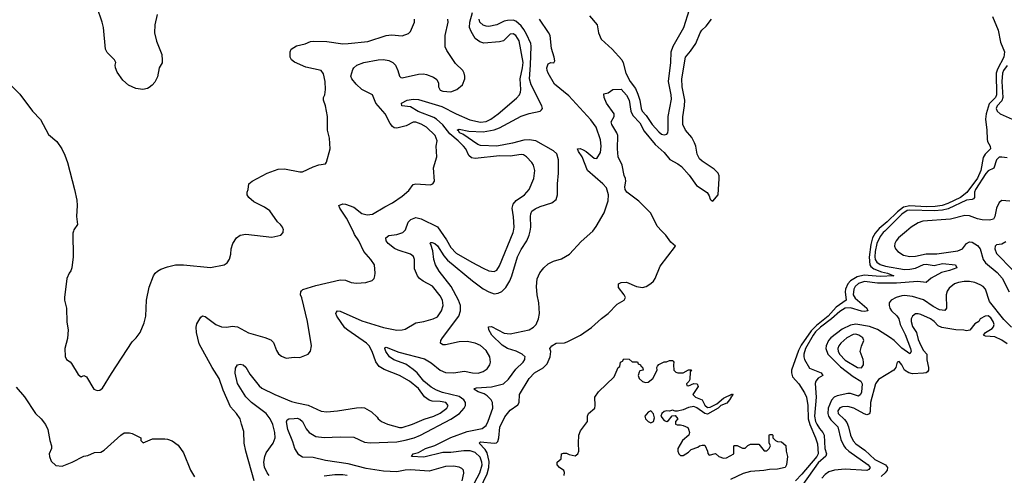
# Model space of a CAD drawing. Header units: inches. Extents: x 1934316 to 2140091, y 524953 to 667329.
# Tile 281 of 384: x 2050536 to 2057829, y 618192 to 621567. Entities that reach past the tile are written whole.
import ezdxf

# ---------------------------------------------------------------- set-up
doc = ezdxf.new("R2010")
doc.units = ezdxf.units.IN
doc.header["$MEASUREMENT"] = 0
doc.layers.add('C0651', color=7, linetype='Continuous')
doc.layers.add('C0652', color=7, linetype='Continuous')

msp = doc.modelspace()

# ---------------------------------------------------------------- linework, layer by layer
at = {"layer": 'C0651', "color": 5}
for points, elevation in [([(2050933.5, 620000), (2050930, 619986), (2050930.7, 619810), (2050921, 619730), (2050914.4, 619705.6), (2050902, 619690), (2050884.7, 619650), (2050866.8, 619510), (2050866.8, 619490), (2050882, 619430), (2050885.2, 619325.2), (2050894.9, 619270), (2050890, 619206), (2050871.3, 619130), (2050871.6, 619071.6), (2050882, 619050), (2050910, 619032), (2050919.9, 619019.9), (2050970, 618938), (2050990, 618922), (2051010, 618932), (2051030, 618922), (2051086, 618830), (2051110, 618818.8), (2051130, 618822.8), (2051150, 618838), (2051214.7, 618945.3), (2051370, 619181), (2051399, 619210), (2051429.4, 619250.6), (2051457.5, 619322.5), (2051469.3, 619370), (2051476.2, 619490), (2051493.8, 619586.2), (2051527.3, 619670), (2051539.6, 619690), (2051555.4, 619704.6), (2051580.9, 619719.1), (2051630, 619737), (2051690.4, 619750.4), (2051750, 619750.4), (2051950, 619730.7), (2052049.3, 619750.7), (2052072.9, 619767.1), (2052090, 619792), (2052099.3, 619830), (2052102.7, 619870), (2052115.1, 619910), (2052142.7, 619950), (2052169, 619970), (2052210, 619978.4), (2052403.2, 619956.8), (2052469, 619971), (2052488, 619990), (2052488.3, 620000)], 280), ([(2052272.8, 618150), (2052209.7, 618370), (2052199.7, 618430), (2052196.9, 618516.9), (2052177.6, 618570), (2052169.6, 618610), (2052141.6, 618650), (2052097.8, 618697.8), (2052042.4, 618822.4), (2052013, 618910), (2051961.6, 618990), (2051864.6, 619164.6), (2051845.4, 619250), (2051842.2, 619290), (2051846.8, 619313.2), (2051877.5, 619362.5), (2051890, 619372.9), (2051910, 619368.7), (2051989.4, 619309.4), (2052030, 619292.3), (2052070, 619289.2), (2052110, 619297.2), (2052150, 619291.2), (2052230, 619248), (2052352.3, 619212.3), (2052395.1, 619195.1), (2052414.9, 619174.9), (2052437.4, 619117.4), (2052452.2, 619092.2), (2052474.6, 619074.6), (2052510, 619059.1), (2052570, 619066), (2052610, 619065.5), (2052672, 619088), (2052689.5, 619110.5), (2052698, 619150), (2052666.6, 619330), (2052626.3, 619506.3), (2052615.1, 619530), (2052617.2, 619550), (2052622.5, 619557.5), (2052632.1, 619567.9), (2052730, 619598), (2052910, 619639.3), (2052950, 619636.4), (2052990, 619620.4), (2053030, 619614), (2053100.8, 619619.2), (2053146, 619634), (2053160.9, 619650), (2053167, 619670), (2053169.5, 619690), (2053164.2, 619750), (2053137.4, 619790), (2053084.4, 619850), (2053048.5, 619930), (2053016.7, 619976.7), (2053004.9, 620000)], 260), ([(2052382.9, 618190), (2052367.7, 618210), (2052350, 618251.2), (2052344.6, 618290), (2052350.4, 618330), (2052361.4, 618358.6), (2052412.8, 618430), (2052429.2, 618470), (2052426.7, 618510), (2052410, 618568.4), (2052389.9, 618610), (2052361.5, 618650), (2052254, 618730), (2052210, 618772), (2052150, 618871.8), (2052131.2, 618948.8), (2052133.6, 618986.4), (2052150, 619011), (2052170, 619016), (2052190, 619010.8), (2052210, 618993.4), (2052241.3, 618941.3), (2052310, 618855.2), (2052330, 618838), (2052425.5, 618790), (2052550, 618739.3), (2052587.9, 618727.9), (2052672.5, 618712.5), (2052770, 618666.4), (2052810, 618663), (2052890, 618668.2), (2053030, 618692.2), (2053070, 618694), (2053090, 618690.4), (2053142, 618662), (2053183, 618623), (2053191, 618610), (2053216, 618590), (2053261, 618570), (2053350, 618546.3), (2053370, 618546.5), (2053446, 618570), (2053531.2, 618608.8), (2053603.6, 618630), (2053650, 618652.1), (2053700.3, 618690), (2053709.7, 618710), (2053691.1, 618730), (2053650, 618737.3), (2053590, 618740.4), (2053568, 618748), (2053533.7, 618773.7), (2053490, 618834.6), (2053422, 618890), (2053350, 618930.6), (2053234.6, 618974.6), (2053199, 618999), (2053173.2, 619033.2), (2053146.9, 619110), (2053124.7, 619150), (2053103.5, 619170), (2052966, 619266), (2052945, 619285), (2052885.4, 619370), (2052878.7, 619390), (2052881.1, 619398.9), (2052889.9, 619410.1), (2052910, 619408.1), (2053070, 619336.4), (2053230, 619286), (2053330, 619266.7), (2053368.7, 619268.7), (2053390, 619275.2), (2053470, 619320.7), (2053529, 619330), (2053599, 619350), (2053630, 619366.7), (2053659.7, 619410), (2053672.5, 619450), (2053668.4, 619490), (2053650, 619521.6), (2053593.1, 619593.1), (2053523.6, 619630), (2053498, 619650), (2053483, 619670), (2053460.7, 619720.7), (2053459.2, 619790), (2053452.5, 619812.5), (2053429.6, 619830), (2053338.7, 619858.7), (2053312.2, 619872.2), (2053265.7, 619910), (2053250.7, 619930), (2053248.2, 619951.8), (2053270, 619968.2), (2053330, 619974.6), (2053373.7, 619990), (2053384, 620000)], 240), ([(2053812.1, 618150), (2053826.6, 618206.6), (2053822.5, 618230), (2053810, 618243), (2053790, 618253), (2053750, 618259.7), (2053690, 618257.2), (2053570, 618223.6), (2053430, 618233.3), (2053390, 618230.6), (2053330, 618217), (2053230, 618221.2), (2053101.5, 618241.5), (2052970, 618277.6), (2052802.1, 618302.1), (2052710, 618323.2), (2052630, 618325.9), (2052603.8, 618343.8), (2052574.3, 618390), (2052559.6, 618439.6), (2052522.9, 618530), (2052511.3, 618588.7), (2052516.6, 618603.4), (2052529.8, 618610.2), (2052570, 618613.7), (2052590, 618613.9), (2052610, 618607.9), (2052630, 618590.3), (2052657.1, 618537.1), (2052678.8, 618510), (2052730, 618480.3), (2052790, 618471.1), (2052910, 618476.3), (2053010, 618474), (2053090, 618437.6), (2053131.7, 618431.7), (2053330, 618440.9), (2053390, 618451), (2053457.8, 618470), (2053504.9, 618490), (2053730, 618607), (2053793.5, 618650), (2053827.6, 618690), (2053837.1, 618710), (2053837.5, 618730), (2053826.1, 618750), (2053790, 618774.9), (2053666.4, 618806.4), (2053622.6, 618822.6), (2053583.5, 618843.5), (2053528.4, 618888.4), (2053479.2, 618950), (2053450, 618976.3), (2053394.9, 619014.9), (2053306.9, 619046.9), (2053275.7, 619070), (2053247.4, 619110), (2053239.7, 619130), (2053241.8, 619138.2), (2053250, 619140.3), (2053344, 619104), (2053535, 619055), (2053584.4, 619024.4), (2053649.2, 618970), (2053690, 618953.6), (2053750, 618950.3), (2053830, 618964.2), (2053890, 618951.8), (2053930.8, 618949.2), (2053970, 618960.5), (2053999, 618981), (2054017.3, 619010), (2054022.2, 619030), (2054017.7, 619070), (2053990, 619117.5), (2053950, 619154.6), (2053910, 619171.8), (2053850, 619182.9), (2053790, 619179.9), (2053690, 619157.6), (2053670, 619158), (2053652, 619170), (2053654.3, 619190), (2053667.6, 619210), (2053787.6, 619370), (2053801.2, 619410), (2053801.1, 619450), (2053785.9, 619490), (2053731.1, 619591.1), (2053643.1, 619703.1), (2053616.2, 619750), (2053603.4, 619790), (2053595.4, 619855.4), (2053581.1, 619901.1), (2053574.5, 619910), (2053582.2, 619917.7), (2053590, 619917.7), (2053610, 619909.1), (2053630, 619891.6), (2053676.8, 619816.8), (2053705.2, 619785.2), (2053890, 619631.3), (2053970, 619573.6), (2054010, 619550.1), (2054050, 619536.6), (2054079.3, 619540.7), (2054107.2, 619552.8), (2054137.4, 619582.6), (2054166.9, 619633.1), (2054181.6, 619670), (2054222.5, 619810), (2054250, 619865.6), (2054291.1, 619930), (2054308.7, 619970), (2054315.7, 620000)], 220), ([(2053863.1, 618056.9), (2053943.7, 618210), (2053960.3, 618270), (2053959.1, 618290), (2053945.4, 618325.4), (2053910, 618360.1), (2053873.4, 618373.4), (2053826.1, 618373.9), (2053730, 618361.1), (2053670, 618359.6), (2053530, 618325.1), (2053438.4, 618330), (2053449.5, 618350), (2053490, 618360.4), (2053542.2, 618390), (2053610, 618413.1), (2053730, 618472.4), (2053850, 618517), (2053960.6, 618539.4), (2053990, 618559.7), (2054006.4, 618593.6), (2054039.4, 618690), (2054038.5, 618730), (2054028.4, 618750), (2053999.3, 618779.3), (2053975.8, 618795.8), (2053932.4, 618810), (2053900.8, 618830), (2053904.3, 618835.7), (2053920.4, 618839.6), (2054030, 618846.7), (2054118.2, 618870), (2054155.5, 618904.5), (2054210, 618977.1), (2054265, 619030), (2054278.2, 619050), (2054278.4, 619058.4), (2054278.7, 619070), (2054256.8, 619090), (2054212.1, 619112.1), (2054150, 619132), (2054110, 619155.3), (2054031.8, 619230), (2054009.9, 619270), (2054007.9, 619292.1), (2054030, 619293.2), (2054125.2, 619245.2), (2054170, 619240.4), (2054310, 619268.5), (2054341.3, 619290), (2054360.5, 619310), (2054379.7, 619350), (2054385.1, 619390), (2054380.4, 619470), (2054369, 619530), (2054363.9, 619590), (2054370, 619647.3), (2054387.8, 619692.2), (2054417.7, 619730), (2054450, 619757.3), (2054490, 619777.3), (2054550, 619795.2), (2054607.6, 619830), (2054695.1, 619924.9), (2054780.2, 619999.8), (2054780.4, 620000)], 180), ([(2053653.5, 620000), (2053697, 619937), (2053730, 619878.8), (2053770, 619837.3), (2053883.7, 619770), (2053970, 619726.7), (2054010, 619707.7), (2054050, 619701), (2054070, 619711), (2054090, 619744), (2054191.5, 619990), (2054193.1, 620000)], 240), ([(2053942.9, 618090), (2053997.6, 618202.4), (2054011.4, 618250), (2054013.7, 618293.7), (2053997.2, 618357.2), (2053983.3, 618383.3), (2053938.7, 618430), (2053950, 618438.9), (2054050, 618430.1), (2054066.9, 618433.1), (2054077.2, 618442.8), (2054084.9, 618470), (2054092.4, 618547.6), (2054130, 618624.6), (2054170, 618675.3), (2054226, 618714), (2054234.3, 618730), (2054238.7, 618790), (2054309.8, 618910), (2054349.8, 618950), (2054412.5, 618987.5), (2054442.5, 619017.5), (2054465.6, 619070), (2054469.6, 619109.6), (2054463.7, 619130), (2054478.4, 619150), (2054510, 619170.2), (2054570, 619174.3), (2054590, 619180.8), (2054690, 619230.2), (2054770, 619287.3), (2054845.6, 619354.4), (2054895.1, 619390), (2054960.8, 619459.2), (2055012.3, 619490), (2055022, 619510), (2055013.6, 619530), (2054970, 619584), (2054970, 619610.7), (2054990, 619620.5), (2055030, 619622), (2055104.9, 619590), (2055150, 619582.9), (2055176.9, 619590), (2055210, 619612.9), (2055230, 619630.3), (2055243.9, 619650), (2055279.6, 619740.4), (2055393.2, 619890), (2055358.6, 619918.6), (2055321.8, 619970), (2055292.7, 620000)], 160), ([(2056884.6, 620000), (2056873.3, 619986.7), (2056853, 619950), (2056839.1, 619900.9), (2056826.8, 619806.8), (2056832, 619752), (2056839.7, 619739.7), (2056861.6, 619721.6), (2056920.1, 619700.1), (2056964.9, 619690), (2057010.4, 619670), (2056910, 619664.1), (2056790, 619675.6), (2056738.3, 619661.7), (2056688.5, 619631.5), (2056670.1, 619610), (2056653.7, 619570), (2056651.1, 619550), (2056656.4, 619490), (2056582.6, 619437.4), (2056523.8, 619370), (2056438.1, 619301.9), (2056398.3, 619261.7), (2056324.7, 619155.3), (2056303.3, 619116.7), (2056253.4, 618970), (2056252.2, 618950), (2056261, 618921), (2056306.7, 618870), (2056350, 618802.3), (2056363.1, 618770), (2056373.4, 618710), (2056376.3, 618610), (2056389, 618569), (2056431.4, 618470), (2056444.5, 618424.5), (2056450.3, 618350), (2056439.3, 618330), (2056330, 618199.9), (2056282.5, 618150)], 160), ([(2056942.8, 620000), (2056932.6, 619990), (2056910, 619962.1), (2056883.8, 619910), (2056871.6, 619850), (2056869.2, 619810), (2056872.9, 619790), (2056884.6, 619770), (2056910, 619753.9), (2056950, 619742.3), (2057090, 619717.6), (2057130, 619718.9), (2057170, 619726.3), (2057230, 619752.7), (2057250, 619756.6), (2057310, 619745.1), (2057370, 619761.7), (2057467.8, 619750), (2057476.9, 619730), (2057423.2, 619710), (2057364.8, 619695.2), (2057288.2, 619651.8), (2057250, 619621.3), (2057187.9, 619627.9), (2057030, 619615.5), (2056890, 619614.8), (2056793.1, 619626.9), (2056750, 619613.1), (2056723.1, 619590), (2056713.3, 619570), (2056709.7, 619530), (2056723.3, 619503.3), (2056809.6, 619430), (2056817.8, 619410), (2056794.3, 619405.7), (2056771.1, 619408.9), (2056690, 619432.7), (2056650, 619429.6), (2056610, 619406.4), (2056549.5, 619350), (2056467.8, 619290), (2056430, 619254), (2056412.5, 619230), (2056355.8, 619130), (2056343.9, 619090), (2056344, 619070), (2056349.5, 619049.5), (2056385.2, 618985.2), (2056472.6, 618950), (2056484.2, 618930), (2056449.4, 618910.6), (2056432.9, 618890), (2056428.7, 618871.3), (2056434.8, 618770), (2056423.6, 618630), (2056430.2, 618590.2), (2056439.7, 618570), (2056458.8, 618538.8), (2056484.1, 618510), (2056493.6, 618490), (2056499.3, 618390), (2056510.9, 618350), (2056506.7, 618333.3), (2056450, 618284.6), (2056335.4, 618124.6)], 180), ([(2057104, 620000), (2057045.7, 619950), (2057028.3, 619930), (2057018.1, 619910), (2057015.7, 619890), (2057022.3, 619870), (2057039.5, 619850), (2057081.9, 619821.9), (2057130, 619811.9), (2057170, 619814.9), (2057250, 619831.7), (2057330, 619833.6), (2057484.5, 619855.5), (2057518.3, 619870), (2057550, 619907.9), (2057570, 619921.5), (2057590, 619920.1), (2057630, 619895.5), (2057649.2, 619869.2), (2057673, 619790), (2057690, 619767), (2057775, 619695), (2057812.2, 619652.2), (2057864.7, 619550)], 220), ([(2057839.7, 619920.3), (2057810, 619903.6), (2057770, 619899.6), (2057761.3, 619890), (2057758.9, 619870), (2057770, 619834.9), (2057892.5, 619712.5)], 240), ([(2057881.6, 619290), (2057824.9, 619344.9), (2057718.2, 619478.2), (2057689.6, 619570), (2057671.9, 619590), (2057650, 619604.1), (2057610, 619619.9), (2057572, 619628), (2057531.9, 619628.1), (2057490, 619621.2), (2057460.2, 619610), (2057420.7, 619579.3), (2057405.1, 619554.9), (2057398.9, 619530), (2057401.3, 619430), (2057388.4, 619411.6), (2057350, 619417.2), (2057302.1, 619442.1), (2057230, 619490.7), (2057150, 619515.9), (2057090, 619523), (2057070, 619520.6), (2057027.4, 619510), (2056990.1, 619489.9), (2056977.1, 619470), (2056976.1, 619450), (2056981.6, 619430), (2056992.7, 619410), (2057033.2, 619373.2), (2057047.2, 619350), (2057057.9, 619310), (2057095.7, 619235.7), (2057134.8, 619130), (2057139.8, 619110), (2057130, 619092), (2057070, 619132.6), (2057012.1, 619190), (2056984.8, 619210), (2056890, 619272.4), (2056830, 619295.1), (2056730, 619310.7), (2056690, 619303.7), (2056626.7, 619273.3), (2056544.4, 619210), (2056527.3, 619190), (2056508.6, 619150), (2056506.5, 619130), (2056521.6, 619090), (2056614.4, 618994.4), (2056710, 618923.9), (2056765.9, 618890), (2056776, 618870), (2056770, 618808), (2056762.8, 618790), (2056750, 618777.2), (2056690, 618798), (2056670, 618798.3), (2056590, 618780.6), (2056568.9, 618770), (2056550, 618748.5), (2056523.9, 618690), (2056520.9, 618650), (2056525.7, 618630), (2056543.1, 618603.1), (2056594.9, 618550), (2056617.6, 618457.6), (2056639.9, 618410), (2056652.7, 618392.7), (2056676.8, 618370), (2056819.6, 618270), (2056835.4, 618250), (2056826.1, 618234), (2056811.6, 618228.4), (2056650, 618237.8), (2056570, 618230.6), (2056530, 618216.3), (2056502.7, 618197.3), (2056477, 618170)], 220), ([(2057850, 619165.5), (2057810, 619193.3), (2057758.4, 619218.4), (2057690, 619223.6), (2057674, 619230), (2057689.2, 619250), (2057739.6, 619280.4), (2057750, 619292), (2057753, 619310), (2057746, 619330), (2057730, 619357.4), (2057710, 619373.3), (2057686.8, 619370), (2057650.7, 619350), (2057641, 619330), (2057610, 619313.2), (2057574.2, 619265.8), (2057550, 619261.6), (2057528.2, 619268.2), (2057470, 619269.7), (2057365.6, 619285.6), (2057338.8, 619298.8), (2057309.7, 619330), (2057282, 619350), (2057210, 619383.2), (2057190, 619388.9), (2057170, 619387.8), (2057148.4, 619371.6), (2057139.8, 619350), (2057138.3, 619330), (2057150, 619295.2), (2057179.4, 619250), (2057190, 619198.4), (2057210, 619153.1), (2057230, 619115.6), (2057255.6, 619090), (2057253.8, 619046.1), (2057267.9, 618990), (2057267.4, 618970), (2057260.5, 618959.5), (2057250.1, 618949.9), (2057230, 618947.7), (2057150, 618944.7), (2057120.7, 618950), (2057088.6, 618970), (2057070.6, 619010), (2057050, 619033.7), (2057036, 619030), (2057026.3, 618990), (2057010, 618971.2), (2056898, 618902), (2056874.1, 618870), (2056838, 618730), (2056835.8, 618664.2), (2056830, 618646.2), (2056810, 618640.6), (2056790, 618647.2), (2056714.3, 618690), (2056670, 618701.7), (2056630, 618698.6), (2056610, 618690.5), (2056595.2, 618670), (2056599.4, 618650), (2056646.2, 618606.2), (2056662.6, 618582.6), (2056675.5, 618550), (2056688.7, 618490), (2056710, 618447.1), (2056730, 618424.8), (2056797, 618377), (2056869.5, 618310), (2056948.2, 618268.2), (2056963.7, 618250), (2056961.9, 618230), (2056947.6, 618210), (2056916.1, 618183.9)], 240), ([(2054567.6, 618190), (2054572.3, 618212.3), (2054566.3, 618226.3), (2054535.3, 618250), (2054518, 618270), (2054518, 618290), (2054547.3, 618312.7), (2054548.7, 618350), (2054564.7, 618355.3), (2054585.2, 618354.8), (2054605.2, 618345.2), (2054650, 618335.8), (2054671.2, 618350), (2054677.7, 618370), (2054674.5, 618430), (2054677.2, 618490), (2054690, 618520.5), (2054741.2, 618590), (2054742, 618630), (2054748.7, 618650), (2054795.3, 618690), (2054799, 618710), (2054795.3, 618770), (2054822, 618810), (2054938, 618922), (2054968.4, 618991.6), (2054982, 618998), (2054986, 619030), (2055002, 619038), (2055010, 619054), (2055050, 619052), (2055072.7, 619032.7), (2055111.6, 619031.6), (2055118, 619018), (2055134, 619010), (2055138, 618998), (2055150, 618994), (2055154, 618970), (2055130, 618966), (2055123.6, 618956.4), (2055118, 618930), (2055124.7, 618910), (2055150, 618886), (2055170, 618878.8), (2055190, 618882.8), (2055225.2, 618910), (2055258, 618970), (2055255.3, 618990), (2055260.2, 618999.8), (2055270, 619012), (2055310, 619032), (2055327.3, 619032.7), (2055350, 619042), (2055370, 619042), (2055376.9, 619036.9), (2055382, 619030), (2055378, 619010), (2055382, 618970), (2055396, 618956), (2055410, 618951), (2055450, 618951.3), (2055490, 618972), (2055512.7, 618972.7), (2055502, 618958), (2055499.6, 618900.4), (2055492.7, 618887.3), (2055474, 618870), (2055478, 618858), (2055490, 618854), (2055528, 618872), (2055554, 618870), (2055562, 618850), (2055522, 618790), (2055542, 618770), (2055590, 618752), (2055610, 618711.3), (2055630, 618694.8), (2055650, 618697.3), (2055699.5, 618720.5), (2055750, 618764), (2055815.3, 618795.3), (2055818, 618790), (2055810, 618778), (2055803.6, 618776.4), (2055804.7, 618770), (2055794, 618750), (2055774.6, 618725.4), (2055730, 618709), (2055710.4, 618689.6), (2055630, 618645.2), (2055609.5, 618649.5), (2055552.1, 618692.1), (2055530, 618701.2), (2055490, 618695.1), (2055450, 618678), (2055407.3, 618667.3), (2055390, 618666), (2055370, 618675.3), (2055350, 618668), (2055330, 618669), (2055310, 618664), (2055291.3, 618650), (2055286, 618630), (2055310, 618598), (2055330, 618591.3), (2055342, 618598), (2055368.7, 618631.3), (2055390, 618634), (2055411.3, 618610), (2055394, 618590), (2055394, 618570), (2055404.7, 618564.7), (2055430, 618566), (2055450, 618561), (2055484.7, 618544.7), (2055490, 618534), (2055498, 618510), (2055492, 618490), (2055446, 618450), (2055411.3, 618390), (2055411.3, 618370), (2055418, 618350), (2055430, 618338), (2055450, 618338), (2055490, 618362), (2055510, 618382), (2055559, 618401), (2055570, 618411.3), (2055590, 618414), (2055610, 618414), (2055614, 618410), (2055631.6, 618371.6), (2055632.7, 618352.7), (2055642, 618342), (2055690, 618354), (2055714, 618330), (2055750, 618318), (2055770, 618322), (2055826, 618350), (2055826, 618410), (2055830, 618412), (2055850, 618412), (2055890, 618392), (2055910, 618392), (2055930, 618412), (2055950, 618422), (2056010, 618422), (2056050, 618374), (2056070, 618372), (2056088, 618390), (2056098, 618410), (2056087.3, 618432.7), (2056086, 618490), (2056090, 618494), (2056110, 618494), (2056114, 618490), (2056114, 618470), (2056134, 618450), (2056150, 618442), (2056179.6, 618439.6), (2056211.6, 618411.6), (2056212, 618370), (2056222, 618330), (2056216, 618270), (2056204.7, 618250), (2056150, 618236), (2056090, 618235.1), (2056046.6, 618226.6), (2055950, 618220.5), (2055894.5, 618205.5), (2055799.9, 618160.1)], 140), ([(2050510, 618843.8), (2050572.1, 618772), (2050652, 618650), (2050694.4, 618610), (2050728.2, 618568.2), (2050743.6, 618530), (2050758.6, 618450), (2050772.6, 618410), (2050770.3, 618390), (2050754.6, 618350), (2050756.5, 618330), (2050770, 618297.3), (2050804.4, 618264.4), (2050850, 618259.6), (2050923.7, 618290), (2051010, 618333.7), (2051040.8, 618339.2), (2051090, 618360.3), (2051136.3, 618363.7), (2051161, 618379), (2051284, 618490), (2051310, 618506), (2051350, 618507.3), (2051370, 618502), (2051434, 618470), (2051432, 618450), (2051450, 618432), (2051519, 618461), (2051610, 618463), (2051630, 618460.5), (2051666.2, 618446.2), (2051710, 618416), (2051750, 618358), (2051800.5, 618230), (2051830, 618181)], 260), ([(2052961.2, 618190), (2052930, 618195.6), (2052870, 618194.8), (2052790, 618185.4)], 240)]:
    msp.add_lwpolyline(points, dxfattribs=dict(at, elevation=elevation))
for points, elevation in [([(2056730, 619237), (2056710, 619236), (2056662.7, 619210), (2056617, 619170), (2056602.4, 619150), (2056596.8, 619130), (2056599.2, 619110), (2056610, 619085.9), (2056650, 619043.9), (2056741.3, 618990), (2056770, 618987.2), (2056785.7, 619010), (2056786, 619030), (2056783.5, 619050), (2056761.1, 619110), (2056770, 619147.3), (2056787.2, 619190), (2056780.5, 619210), (2056752, 619230)], 240), ([(2055210, 618668.7), (2055190, 618659), (2055167.3, 618630), (2055171, 618610), (2055190, 618591), (2055210, 618581), (2055230, 618591.3), (2055238, 618618), (2055230, 618648)], 140)]:
    msp.add_lwpolyline(points, close=True, dxfattribs=dict(at, elevation=elevation))
at = {"layer": 'C0652', "color": 5}
for points, elevation in [([(2051553.8, 621606.2), (2051537.1, 621530), (2051534.9, 621470), (2051548.7, 621408.7), (2051588, 621310), (2051592.3, 621267.7), (2051590, 621248.7), (2051568.6, 621211.4), (2051556.5, 621143.5), (2051535.8, 621104.2), (2051518.3, 621081.7), (2051495.8, 621064.2), (2051483.1, 621056.9), (2051448.9, 621051.1), (2051397, 621057), (2051342.4, 621082.4), (2051298.8, 621118.8), (2051258.9, 621178.9), (2051246, 621210), (2051244, 621230), (2051248.7, 621250), (2051239, 621270), (2051184.9, 621324.9), (2051172.3, 621350), (2051156.9, 621510), (2051147.9, 621547.9), (2051110, 621658)], 280), ([(2054193.1, 620000), (2054197.8, 620030), (2054193.8, 620106.2), (2054184.5, 620170), (2054190, 620200.4), (2054212.8, 620227.2), (2054275.3, 620270), (2054309.8, 620310), (2054344.4, 620390), (2054352, 620450), (2054342.7, 620490), (2054329.8, 620510), (2054290, 620552), (2054266.4, 620566.4), (2054250, 620568.9), (2054170, 620557.2), (2054090, 620557.6), (2053910, 620537.7), (2053882.9, 620542.9), (2053862.3, 620562.3), (2053839.6, 620610), (2053824, 620630), (2053784.8, 620670), (2053721.9, 620721.9), (2053670, 620788.7), (2053624.2, 620830), (2053603.1, 620843.1), (2053488, 620888), (2053430, 620921.1), (2053365.6, 620930), (2053363, 620950), (2053406, 620970), (2053450, 620978.9), (2053490, 620975.2), (2053662.9, 620922.9), (2053769.2, 620869.2), (2053870, 620825.8), (2053950, 620807), (2053990, 620812), (2054025.3, 620830), (2054080.7, 620870), (2054214.9, 620985.1), (2054237.1, 621010), (2054246.2, 621030), (2054248.1, 621050), (2054243, 621130), (2054260.4, 621210), (2054263.9, 621250), (2054235.3, 621410), (2054211.2, 621450), (2054190, 621463.5), (2054170, 621460.3), (2054119, 621410), (2054090, 621402.2), (2053972.7, 621392.7), (2053943.7, 621403.7), (2053908.9, 621428.9), (2053879, 621479), (2053867.8, 621510), (2053870.7, 621550), (2053890, 621619.5)], 240), ([(2054756.7, 621596.7), (2054812.8, 621530), (2054822.8, 621470), (2054843.2, 621423.2), (2054925, 621350), (2054995.6, 621270), (2055007, 621247), (2055024.6, 621170), (2055058, 621110), (2055096.5, 621056.5), (2055115, 621015), (2055130.1, 620970), (2055138, 620910), (2055145.5, 620890), (2055176.3, 620856.3), (2055219.8, 620790), (2055270, 620735.2), (2055290, 620720.2), (2055310, 620714.9), (2055330, 620719.5), (2055336.8, 620730), (2055339.4, 620750), (2055338.7, 620850), (2055362.7, 620977.3), (2055361.8, 621010), (2055341.3, 621110), (2055358, 621250), (2055361.5, 621330), (2055375.3, 621370), (2055456.3, 621510), (2055496.1, 621643.9)], 180), ([(2057741.3, 621590), (2057782.4, 621490), (2057800.4, 621400.4), (2057829.3, 621329.3), (2057825.8, 621290), (2057779.6, 621200.4), (2057769.4, 621170), (2057772, 621010), (2057762.7, 620990), (2057716.5, 620943.5), (2057693.3, 620870), (2057690.2, 620830.2), (2057700.2, 620750), (2057702.7, 620682.7), (2057705.6, 620665.6), (2057723.9, 620630), (2057726.3, 620610), (2057688, 620572), (2057673.5, 620546.5), (2057653.8, 620450), (2057630, 620393.3), (2057552.1, 620287.9), (2057505.5, 620250), (2057410, 620204.7), (2057367.9, 620190), (2057316.7, 620183.3), (2057250, 620181.8), (2057130, 620188.7), (2057082.5, 620177.5), (2057036.6, 620143.4), (2056962.2, 620070), (2056900.8, 620019.2), (2056884.6, 620000)], 160), ([(2052488.3, 620000), (2052488.7, 620010), (2052482, 620030), (2052468.7, 620050), (2052445.2, 620070), (2052389.4, 620150), (2052350, 620178.4), (2052270, 620218), (2052233.2, 620250), (2052221.2, 620270), (2052221.2, 620290), (2052229, 620310), (2052234, 620350), (2052259, 620370), (2052370, 620430.6), (2052450, 620459.1), (2052496.5, 620463.5), (2052610, 620441), (2052630, 620441), (2052710, 620477.3), (2052750.9, 620490.9), (2052800.4, 620499.6), (2052809.1, 620510.9), (2052835.1, 620610), (2052829.4, 620690), (2052815.1, 620750), (2052815.1, 620850), (2052802, 620930), (2052787, 620970), (2052786.6, 620990), (2052795.1, 621010), (2052800.9, 621050), (2052799.5, 621110), (2052787.2, 621167.2), (2052770, 621191.6), (2052654.5, 621214.5), (2052571.7, 621251.7), (2052549, 621270), (2052539, 621290), (2052539.5, 621330), (2052547.3, 621350), (2052586, 621374), (2052650, 621387.7), (2052690, 621405.5), (2052710, 621409.2), (2052810, 621406.4), (2052930, 621389.2), (2052970, 621390.2), (2053113.4, 621406.6), (2053250, 621450.3), (2053290, 621454.9), (2053370, 621448.5), (2053416.2, 621463.8), (2053430, 621478.8), (2053460.5, 621550), (2053459.6, 621570)], 280), ([(2053004.9, 620000), (2052956.1, 620096), (2052906.6, 620170), (2052899.6, 620190), (2052930, 620203.6), (2052950, 620201.6), (2053010, 620177.1), (2053070, 620131.8), (2053110, 620122.5), (2053150, 620125.2), (2053239.6, 620180.4), (2053297, 620210), (2053370, 620258.7), (2053418.7, 620301.3), (2053450, 620345.5), (2053470, 620352.2), (2053577, 620343), (2053595.3, 620350), (2053609.2, 620370.8), (2053600.7, 620470), (2053624.7, 620550), (2053621.3, 620630), (2053627.6, 620670), (2053612.4, 620710), (2053550, 620771.7), (2053510, 620794.4), (2053470, 620807.6), (2053450, 620807.3), (2053398.2, 620781.8), (2053330, 620762.4), (2053310, 620766.6), (2053296.9, 620776.9), (2053278.8, 620798.8), (2053242.9, 620870), (2053175, 620950), (2053149.9, 621009.8), (2053070, 621049.9), (2053028.9, 621090), (2052997.2, 621130), (2052989.8, 621150), (2053002.5, 621197.5), (2053009.8, 621210.2), (2053033.6, 621230), (2053086, 621250), (2053190.8, 621270.8), (2053230, 621272.1), (2053270, 621265), (2053300.9, 621250), (2053319.7, 621230), (2053337.2, 621190), (2053348.2, 621148.2), (2053359, 621139), (2053370, 621135.3), (2053490, 621164.4), (2053526, 621166), (2053550, 621161.3), (2053601.7, 621141.7), (2053625.1, 621125.1), (2053637.1, 621097.1), (2053638.3, 621070), (2053650, 621046), (2053670, 621038.5), (2053728.1, 621031.9), (2053772.7, 621050), (2053815.3, 621084.7), (2053833.2, 621130), (2053833.2, 621150), (2053829, 621170), (2053817.2, 621190), (2053763.1, 621243.1), (2053698.7, 621338.7), (2053686.4, 621366.4), (2053686.8, 621450), (2053709.8, 621549.8), (2053707.1, 621570)], 260), ([(2054315.7, 620000), (2054322.6, 620030), (2054319.5, 620110), (2054321, 620130), (2054330, 620148.7), (2054353.1, 620166.9), (2054390, 620183.9), (2054478.4, 620210), (2054510, 620235.5), (2054518.9, 620270), (2054519.5, 620350), (2054527.9, 620430), (2054527.2, 620530), (2054513.4, 620573.4), (2054490, 620594.5), (2054357.7, 620670), (2054310, 620676.8), (2054270, 620674), (2054187.1, 620652.9), (2054070, 620631), (2053950, 620634.8), (2053930, 620642.8), (2053818.8, 620718.8), (2053794, 620730), (2053785.6, 620745.6), (2053776.9, 620750), (2053790, 620756), (2053861.9, 620741.9), (2053970, 620736.9), (2054049.9, 620750.1), (2054090, 620765.2), (2054250, 620851.4), (2054310, 620872.1), (2054390.6, 620889.4), (2054401.4, 620898.5), (2054408, 620910), (2054402.4, 620930), (2054324.8, 621084.8), (2054310.9, 621130), (2054319.2, 621230), (2054324.2, 621370), (2054321.3, 621390), (2054290, 621461), (2054270, 621494.6), (2054250, 621521.1), (2054210, 621555.3), (2054190, 621562.5), (2054150, 621561.9), (2054124.7, 621555.3), (2054069.9, 621529.9), (2054010, 621517.2), (2053990, 621518.9), (2053970, 621527.2), (2053944.5, 621550), (2053938.4, 621570)], 220), ([(2054780.4, 620000), (2054805.8, 620034.2), (2054864.3, 620135.7), (2054894.9, 620225.1), (2054896.9, 620270), (2054881.1, 620321.1), (2054855.4, 620350), (2054742.7, 620450), (2054700.9, 620550), (2054675.3, 620590), (2054668.2, 620610), (2054687.7, 620612.3), (2054710, 620603.5), (2054732.8, 620590), (2054790, 620540.3), (2054810, 620538.8), (2054837.3, 620582.7), (2054843.9, 620630), (2054837.1, 620677.1), (2054806.4, 620770), (2054765.7, 620825.6), (2054602.3, 621002.3), (2054498.3, 621090), (2054450.7, 621170), (2054443.2, 621190), (2054440.6, 621210), (2054450, 621241.1), (2054470, 621250.3), (2054492.8, 621247.2), (2054498.4, 621261.6), (2054495.2, 621290), (2054474.8, 621354.8), (2054464.3, 621450), (2054453.1, 621473.1), (2054385.8, 621570)], 180), ([(2055292.7, 620000), (2055256.9, 620036.9), (2055210, 620134.5), (2055122.3, 620222.3), (2055033.3, 620290), (2055019.7, 620310), (2055017.6, 620330), (2055024.5, 620370), (2055022, 620390), (2055013.3, 620413.3), (2054998.4, 620490), (2054969.9, 620550), (2054964.5, 620610), (2054967.2, 620710), (2054959.7, 620730), (2054921.8, 620790), (2054918, 620810), (2054938, 620850), (2054938, 620870), (2054882, 620950), (2054865.6, 620990), (2054863.2, 621016.8), (2054893.6, 621026.4), (2054930, 621050.8), (2054990, 621053.4), (2055030, 621007.7), (2055050, 620970.4), (2055062.4, 620890), (2055077, 620857), (2055130, 620803.8), (2055161.9, 620741.9), (2055241.6, 620641.6), (2055310, 620582.2), (2055351.8, 620531.8), (2055410, 620499.8), (2055438.7, 620478.7), (2055495.1, 620415.1), (2055550, 620338), (2055627.2, 620287.2), (2055642.8, 620262.8), (2055650, 620238), (2055658, 620230), (2055670, 620222.8), (2055709.2, 620270), (2055717, 620390), (2055717, 620410), (2055709.6, 620429.6), (2055678.6, 620458.6), (2055590, 620518.4), (2055570, 620537), (2055555.1, 620570), (2055544.8, 620630), (2055535.2, 620655.2), (2055513.9, 620693.9), (2055468.7, 620750), (2055448.9, 620790), (2055447.9, 620847.9), (2055461.2, 620930), (2055463.1, 620970), (2055442.4, 621070), (2055440.4, 621130), (2055467.8, 621290), (2055505.7, 621334.3), (2055543.6, 621390), (2055576.2, 621470), (2055589.6, 621490), (2055620.7, 621519.3), (2055660.7, 621570)], 160), ([(2057850, 621228.8), (2057823.4, 621190), (2057815.7, 621170), (2057810.5, 621110), (2057819, 620990), (2057810, 620966.7), (2057775.2, 620930), (2057768.7, 620910), (2057775.4, 620890), (2057798.4, 620870), (2057887, 620830)], 180), ([(2050470, 621081), (2050536.1, 621016.1), (2050630.8, 620890), (2050690, 620826.8), (2050750, 620716), (2050810, 620664.7), (2050846.8, 620610), (2050870, 620564.7), (2050890.6, 620510), (2050942.8, 620310), (2050958.8, 620230), (2050961, 620190), (2050956, 620110), (2050964.7, 620050), (2050936, 620010), (2050933.5, 620000)], 280), ([(2057850, 620542.8), (2057810.6, 620549.4), (2057790, 620547.7), (2057770.4, 620530), (2057751.6, 620468.4), (2057710, 620447.4), (2057691.8, 620428.2), (2057616.2, 620310), (2057608.8, 620290), (2057607.5, 620250), (2057599.8, 620240.2), (2057590, 620234.5), (2057550, 620229.8), (2057412.9, 620167.1), (2057370, 620155.8), (2057308.7, 620151.3), (2057130, 620156.6), (2057110, 620153.4), (2057070, 620125.6), (2056942.8, 620000)], 180), ([(2057870, 620222.3), (2057810, 620226.6), (2057790, 620213.6), (2057770.2, 620169.8), (2057759.3, 620110), (2057748.7, 620090), (2057718.1, 620081.9), (2057663.8, 620083.8), (2057630.8, 620090.8), (2057570, 620113.7), (2057536.9, 620116.9), (2057430, 620089.4), (2057224.8, 620075.2), (2057190, 620062.7), (2057139, 620030), (2057104, 620000)], 220), ([(2053384, 620000), (2053394.2, 620010), (2053413.7, 620066.3), (2053431.9, 620088.1), (2053470, 620100.6), (2053510, 620091.8), (2053631.6, 620031.6), (2053653.5, 620000)], 240)]:
    msp.add_lwpolyline(points, dxfattribs=dict(at, elevation=elevation))

doc.saveas('drawing.dxf')
